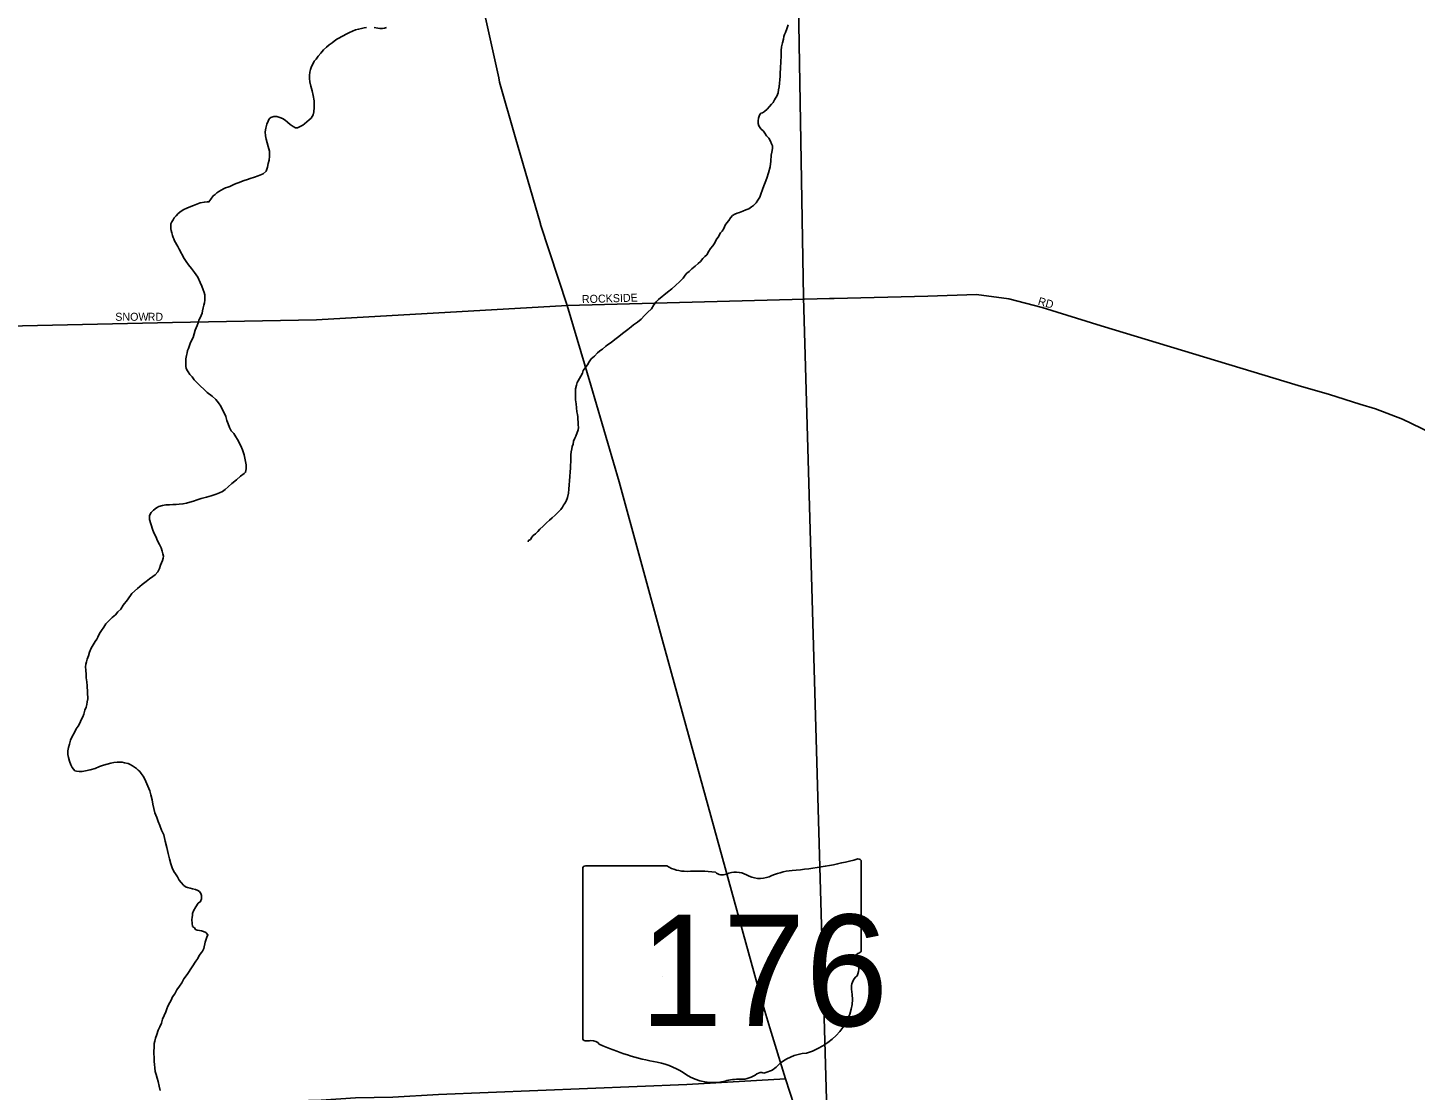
# Model space of a CAD drawing. Extents: x 2010165 to 2382125, y 1060529 to 1407316.
# Drawn here: x 2187233 to 2195904, y 1236646 to 1243284 of the extents above; entities that cross this region are included whole.
import ezdxf

# ---------------------------------------------------------------- set-up
doc = ezdxf.new("R2010")
doc.units = 0
for name, color, linetype in [('GM_X_City_Street', 7, 'Continuous'), ('GM_X_City_Street_Text', 7, 'Continuous'), ('GM_X_Corporation', 7, 'Continuous'), ('GM_X_Minor_River', 7, 'Continuous'), ('GM_X_State_Location', 7, 'Continuous'), ('GM_X_State_Route', 7, 'Continuous'), ('GM_X_State_Shield', 7, 'Continuous')]:
    doc.layers.add(name, color=color, linetype=linetype)

msp = doc.modelspace()

# ---------------------------------------------------------------- linework, layer by layer
at = {"layer": 'GM_X_City_Street'}
for points in [[(2190604.3, 1241547.7), (2192244.1, 1241591.4), (2192273.1, 1241592.1)], [(2192273.1, 1241592.1), (2192858.5, 1241607.6), (2193162.6, 1241616.5), (2193363.2, 1241589.6), (2193572.3, 1241536.8), (2193940.5, 1241420.4), (2195171.5, 1241049.1), (2195368.6, 1240992.1), (2195557.7, 1240933), (2195656.3, 1240902.5), (2195823.5, 1240839), (2196303.6, 1240608.1), (2196652.8, 1240431.2), (2197896.4, 1239781.5), (2198183.5, 1239640.9)], [(2178603.4, 1241292.8), (2178982.2, 1241297.3), (2181814.4, 1241307.6), (2183647.1, 1241366.1), (2185231.2, 1241378.6), (2188138.6, 1241442.2), (2189036.7, 1241458.3), (2190604.3, 1241547.7)], [(2187176.2, 1234716.2), (2187398.4, 1234717.7), (2187550.5, 1234716.1), (2187672.5, 1234722.1), (2187764.5, 1234731.6), (2187844.1, 1234756.9), (2187928.3, 1234872.5), (2187997.5, 1235048), (2188095.5, 1235300.1), (2188187.6, 1235544.1), (2188281.5, 1235794.1), (2188360.3, 1236001.8), (2188429.3, 1236185.3), (2188513.8, 1236403.1), (2188548.7, 1236471.8), (2188593.9, 1236524.7), (2188699.3, 1236568.4), (2188827.2, 1236576.5), (2189067.3, 1236584.3), (2189281.3, 1236597.8), (2189515.4, 1236601.5), (2189799.3, 1236620), (2191351.5, 1236680.9), (2191967.8, 1236717.1)]]:
    msp.add_lwpolyline(points, dxfattribs=at)
at = {"layer": 'GM_X_Corporation'}
msp.add_lwpolyline([(2185237.5, 1246468.1), (2189372.4, 1246630.7), (2191993.3, 1246724.3), (2192032.8, 1244403.6), (2192080.4, 1241599.8), (2192254.4, 1235572.7), (2192290.8, 1233924), (2192380.1, 1228184.3), (2192492.3, 1221761.1), (2188806.8, 1221708.2), (2187206.7, 1221703.9)], dxfattribs=at)
msp.add_lwpolyline([(2192032.8, 1244403.6), (2194966.8, 1244522.7), (2195034.7, 1243442.4), (2196545.5, 1243492.5), (2196573.6, 1242036.6), (2198138.5, 1242084.4), (2198183.7, 1239614.7), (2198280.5, 1234083.9), (2198323, 1231493), (2198925.4, 1231507.4), (2198940.4, 1230600.2), (2198953.4, 1230183.1), (2198971.7, 1229824.3), (2198979.9, 1229477.3), (2198993.8, 1228482.5), (2199047.1, 1225706.8), (2199059.7, 1224663.8), (2199065.2, 1221866.7), (2195793.3, 1221811.5), (2192492.3, 1221761.1), (2192380.1, 1228184.3), (2192290.8, 1233924), (2192254.4, 1235572.7), (2192080.4, 1241599.8)], close=True, dxfattribs=at)
at = {"layer": 'GM_X_Minor_River'}
for points in [[(2189063.7, 1243124.8), (2189081.4, 1243145.1), (2189099.2, 1243161.4), (2189117.1, 1243177.7), (2189134.9, 1243189.9), (2189148.8, 1243200.1), (2189164.7, 1243212.3), (2189180.6, 1243220.6), (2189192.6, 1243226.7), (2189208.5, 1243234.9), (2189218.4, 1243241.1), (2189230.4, 1243247.3), (2189244.3, 1243253.4), (2189262.3, 1243261.7), (2189280.2, 1243269.9), (2189300.2, 1243274.2), (2189318.1, 1243278.4), (2189336.1, 1243282.6), (2189350.1, 1243284.8)], [(2189398.2, 1243285.4), (2189420.3, 1243281.7), (2189432.4, 1243279.8), (2189450.4, 1243280), (2189462.5, 1243280.2), (2189474.4, 1243284.3)], [(2191985.9, 1243302.9), (2191976.3, 1243276.7), (2191968.6, 1243254.5), (2191962.7, 1243242.4), (2191958.9, 1243228.3), (2191955.1, 1243212.2), (2191949.4, 1243190.1), (2191943.7, 1243163.9), (2191942, 1243141.8), (2191940.4, 1243117.7), (2191939.2, 1243059.5), (2191937.4, 1243043.4), (2191937.6, 1243025.4), (2191935.9, 1243005.3), (2191934.2, 1242981.2), (2191932.5, 1242959.1), (2191930.8, 1242937), (2191929.1, 1242914.9), (2191925.4, 1242896.8), (2191921.6, 1242876.7), (2191917.7, 1242866.6), (2191913.9, 1242856.5), (2191906, 1242844.4), (2191900.2, 1242832.3), (2191890.4, 1242816.1), (2191880.5, 1242805.9), (2191868.7, 1242791.8), (2191852.9, 1242775.5), (2191837, 1242761.3), (2191825.1, 1242753.1), (2191815.1, 1242749), (2191805.3, 1242736.8), (2191799.5, 1242718.7), (2191797.7, 1242702.6), (2191798, 1242684.6), (2191802.2, 1242670.6), (2191814.4, 1242652.6), (2191830.7, 1242636.8), (2191838.9, 1242624.8), (2191849.1, 1242608.9), (2191863.4, 1242593.1), (2191875.6, 1242575.1), (2191881.9, 1242559.2), (2191886.1, 1242545.2), (2191886.3, 1242529.1), (2191882.6, 1242507), (2191878.9, 1242486.9), (2191877.4, 1242450.8), (2191871.8, 1242414.6), (2191862.3, 1242376.3), (2191850.7, 1242344.1), (2191827.6, 1242279.6)], [(2188223.6, 1241822.4), (2188211.3, 1241842.3), (2188178.4, 1241900.1), (2188170.2, 1241916), (2188164, 1241928), (2188155.8, 1241941.9), (2188149.6, 1241951.9), (2188145.5, 1241963.9), (2188141.3, 1241973.9), (2188137.1, 1241985.8), (2188132.9, 1242001.8), (2188128.7, 1242017.9), (2188126.5, 1242027.9), (2188126.4, 1242039.9), (2188128.1, 1242058), (2188133.9, 1242072.1), (2188141.8, 1242084.2), (2188147.6, 1242096.3), (2188159.5, 1242108.5), (2188173.3, 1242122.7), (2188191.2, 1242137), (2188209.1, 1242147.3), (2188227, 1242157.5), (2188252.9, 1242167.9), (2188268.9, 1242174.1), (2188288.8, 1242182.3), (2188310.7, 1242190.6), (2188336.7, 1242195), (2188354.8, 1242195.2), (2188364.8, 1242195.3), (2188376.6, 1242213.5), (2188392.3, 1242233.8), (2188404.2, 1242241.9), (2188414.1, 1242252.1), (2188428, 1242260.3), (2188442, 1242268.5), (2188455.9, 1242276.7), (2188469.8, 1242282.9), (2188483.8, 1242287.1), (2188495.8, 1242291.2), (2188507.7, 1242297.4), (2188521.7, 1242303.6), (2188535.6, 1242309.8), (2188553.6, 1242316), (2188569.5, 1242322.2), (2188585.5, 1242328.4), (2188605.4, 1242334.7), (2188623.4, 1242340.9), (2188649.3, 1242349.3), (2188673.3, 1242357.6), (2188693.2, 1242365.8), (2188705.2, 1242372), (2188723, 1242388.3), (2188730.7, 1242412.4), (2188736.4, 1242434.6), (2188742.1, 1242456.7), (2188743.7, 1242480.8), (2188743.3, 1242512.9), (2188734.9, 1242540.9), (2188728.6, 1242564.9), (2188722.3, 1242586.9), (2188717.9, 1242608.9), (2188717.6, 1242633), (2188721.3, 1242657.1), (2188727, 1242681.3), (2188734.7, 1242699.4), (2188742.6, 1242713.6), (2188752.4, 1242723.7), (2188770.4, 1242730), (2188790.5, 1242728.2), (2188808.6, 1242722.4), (2188824.7, 1242716.6), (2188840.9, 1242706.8), (2188857.1, 1242692.9), (2188873.3, 1242679.1), (2188891.5, 1242667.2), (2188905.7, 1242659.4), (2188919.7, 1242657.6), (2188951.6, 1242674), (2188963.5, 1242684.2), (2188977.3, 1242696.4), (2188991.2, 1242708.6), (2189005.1, 1242718.8), (2189016.8, 1242739), (2189020.6, 1242759.1), (2189022.2, 1242785.2), (2189023.6, 1242827.4), (2189017.2, 1242859.4), (2189010.8, 1242889.4), (2189002.3, 1242919.4), (2188996, 1242945.4), (2188993.7, 1242967.5), (2188993.4, 1242985.5), (2188995.1, 1243005.6), (2189000.9, 1243023.7), (2189006.7, 1243041.9), (2189014.5, 1243056), (2189022.3, 1243074.2), (2189036.1, 1243088.4), (2189047.9, 1243106.6), (2189063.7, 1243124.8)], [(2191827.6, 1242279.6), (2191821.7, 1242267.5), (2191816, 1242249.3), (2191808.3, 1242225.2), (2191796.5, 1242207), (2191784.7, 1242190.8), (2191768.9, 1242172.5), (2191755, 1242164.3), (2191739.1, 1242152.1), (2191721.2, 1242145.9), (2191701.2, 1242137.6), (2191681.3, 1242129.3), (2191665.3, 1242125.1), (2191651.4, 1242118.9), (2191637.5, 1242110.7), (2191625.6, 1242096.5), (2191613.8, 1242080.3), (2191602, 1242064.1), (2191592.2, 1242050), (2191582.4, 1242029.8), (2191572.6, 1242013.6), (2191562.8, 1242001.5), (2191556.9, 1241991.4), (2191549.1, 1241977.2), (2191537.2, 1241963), (2191527.5, 1241940.8), (2191513.8, 1241920.6), (2191500, 1241904.4), (2191490.2, 1241888.2), (2191476.5, 1241864), (2191464.6, 1241853.8), (2191452.7, 1241841.6), (2191436.9, 1241823.4), (2191423.1, 1241811.1), (2191403.2, 1241794.8), (2191383.4, 1241776.6), (2191365.6, 1241760.3), (2191351.7, 1241750.1), (2191341.9, 1241737.9), (2191328.1, 1241719.7), (2191306.4, 1241695.3), (2191282.6, 1241675), (2191258.9, 1241652.6), (2191231.1, 1241632.2), (2191175.6, 1241585.4), (2191159.7, 1241571.2), (2191146, 1241552.9), (2191130.3, 1241526.7), (2191106.5, 1241504.3), (2191086.7, 1241486), (2191067, 1241463.7), (2191043.2, 1241443.3), (2191019.4, 1241427), (2191003.5, 1241414.8), (2190983.7, 1241398.5), (2190950, 1241374), (2190926.2, 1241355.6), (2190902.4, 1241335.3), (2190878.6, 1241316.9), (2190856.7, 1241302.6), (2190844.8, 1241294.4), (2190825, 1241276.1), (2190815.1, 1241270), (2190805.1, 1241263.9), (2190793.3, 1241251.7), (2190775.5, 1241231.4), (2190753.7, 1241215.1), (2190741.9, 1241196.9), (2190730.1, 1241176.7), (2190716.4, 1241158.4), (2190704.6, 1241142.2), (2190698.8, 1241126.1), (2190689, 1241107.9), (2190681.2, 1241091.8), (2190673.4, 1241077.6), (2190667.5, 1241067.5), (2190661.7, 1241051.4), (2190656, 1241027.3), (2190656.3, 1241005.2), (2190656.7, 1240981.1), (2190657, 1240959.1), (2190659.3, 1240935), (2190661.7, 1240908.9), (2190664, 1240884.9), (2190668.2, 1240866.9), (2190670.4, 1240852.9), (2190670.7, 1240836.8), (2190672.9, 1240820.8), (2190673.1, 1240802.7), (2190675.4, 1240786.7), (2190673.6, 1240770.6), (2190658.1, 1240732.3), (2190652.2, 1240720.2), (2190644.5, 1240700.1), (2190640.7, 1240681.9), (2190634.9, 1240667.8), (2190633.1, 1240653.8), (2190629.3, 1240633.6), (2190627.6, 1240615.6), (2190625.9, 1240593.5), (2190626.2, 1240571.4)], [(2188074, 1240014.6), (2188067.7, 1240034.6), (2188055.4, 1240054.5), (2188043, 1240078.5), (2188032.6, 1240104.4), (2188020.3, 1240128.3), (2188012, 1240150.3), (2187993.1, 1240212.3), (2187992.9, 1240224.3), (2187994.8, 1240234.4), (2187998.6, 1240244.5), (2188004.5, 1240254.6), (2188018.4, 1240268.8), (2188038.2, 1240285.1), (2188052.1, 1240293.3), (2188076.1, 1240299.6), (2188096.1, 1240303.8), (2188118.1, 1240304.1), (2188140.2, 1240304.4), (2188160.2, 1240304.6), (2188180.2, 1240306.9), (2188202.2, 1240309.1), (2188224.2, 1240313.4), (2188246.2, 1240319.7), (2188268.2, 1240326), (2188292.1, 1240334.3), (2188316, 1240342.6), (2188350, 1240351.1), (2188380, 1240359.5), (2188409.9, 1240369.8), (2188431.8, 1240378.1), (2188449.7, 1240386.4), (2188467.6, 1240398.6), (2188485.4, 1240414.9), (2188509.2, 1240437.3), (2188536.9, 1240459.7), (2188562.7, 1240482.1), (2188584.5, 1240498.4), (2188594.4, 1240506.5), (2188598.1, 1240528.7), (2188597.8, 1240552.7), (2188584.9, 1240614.8), (2188574.5, 1240646.8), (2188564.1, 1240672.7), (2188543.5, 1240710.6), (2188533.3, 1240728.5), (2188521, 1240748.4), (2188504.7, 1240766.3), (2188494.4, 1240786.2), (2188486.1, 1240808.2), (2188477.7, 1240830.2), (2188471.4, 1240854.2), (2188440.4, 1240920), (2188426.1, 1240939.9), (2188407.8, 1240961.8), (2188385.5, 1240981.6), (2188355.1, 1241005.3), (2188332.7, 1241025.1), (2188312.4, 1241044.9), (2188292.1, 1241064.7), (2188273.8, 1241084.6), (2188259.5, 1241102.4), (2188245.3, 1241118.3), (2188235, 1241134.2), (2188226.8, 1241146.2), (2188222.7, 1241156.2), (2188220.5, 1241168.2), (2188220.2, 1241192.3), (2188221.9, 1241214.3), (2188225.6, 1241236.5), (2188229.4, 1241252.6), (2188231.2, 1241266.6), (2188237, 1241280.8), (2188240.9, 1241292.8), (2188248.6, 1241311), (2188256.4, 1241329.1), (2188266.1, 1241349.3), (2188273.9, 1241371.5), (2188279.6, 1241393.6), (2188291.2, 1241423.9), (2188299, 1241440), (2188302.8, 1241456.1), (2188310.6, 1241472.3), (2188316.4, 1241486.4), (2188322.2, 1241500.5), (2188326, 1241514.6), (2188329.7, 1241534.7), (2188333.5, 1241550.8), (2188337.4, 1241564.9), (2188339.1, 1241581), (2188338.9, 1241601), (2188338.7, 1241615.1), (2188336.5, 1241629.1), (2188330.2, 1241647.1), (2188321.9, 1241669.1), (2188311.5, 1241693), (2188295.1, 1241724.9), (2188274.6, 1241754.8), (2188256.2, 1241780.6), (2188237.9, 1241802.5), (2188223.6, 1241822.4)], [(2190626.2, 1240571.4), (2190624.5, 1240551.3), (2190624.7, 1240531.3), (2190623, 1240509.2), (2190621.4, 1240479.1), (2190617.8, 1240452.9), (2190616.1, 1240428.8), (2190614.5, 1240400.7), (2190612.8, 1240376.6), (2190605.2, 1240348.4), (2190597.5, 1240326.3), (2190587.7, 1240310.1), (2190581.8, 1240300), (2190574, 1240287.8), (2190564.1, 1240273.7), (2190550.3, 1240259.5), (2190528.5, 1240239.1), (2190510.7, 1240222.9), (2190492.9, 1240206.6), (2190475.1, 1240190.3), (2190453.3, 1240170), (2190433.5, 1240151.7), (2190419.7, 1240135.5), (2190405.8, 1240121.3), (2190392, 1240111.1), (2190384.1, 1240100.9), (2190374.2, 1240086.8), (2190362.3, 1240080.6), (2190360.4, 1240072.6)], [(2188069.8, 1238270.8), (2188059.4, 1238298.8), (2188049, 1238324.8), (2188038.7, 1238348.7), (2188028.2, 1238378.7), (2188021.8, 1238406.7), (2188015.5, 1238432.7), (2188011.1, 1238460.8), (2188002.7, 1238490.8), (2187996.3, 1238516.8), (2187971.4, 1238574.6), (2187963.2, 1238592.6), (2187954.9, 1238608.6), (2187942.7, 1238624.5), (2187932.5, 1238636.4), (2187922.3, 1238646.3), (2187912.2, 1238656.2), (2187900, 1238664.1), (2187887.9, 1238672), (2187873.8, 1238679.8), (2187859.6, 1238687.7), (2187837.5, 1238691.4), (2187823.4, 1238695.3), (2187809.4, 1238695.1), (2187791.4, 1238694.9), (2187771.4, 1238692.6), (2187751.4, 1238688.4), (2187729.4, 1238682.1), (2187705.4, 1238675.8), (2187681.5, 1238667.4), (2187653.6, 1238655.1), (2187623.7, 1238646.7), (2187593.7, 1238640.3), (2187573.7, 1238638), (2187553.6, 1238637.8), (2187537.6, 1238639.6), (2187527.5, 1238641.5), (2187511.2, 1238661.4), (2187502.9, 1238679.3), (2187494.6, 1238701.3), (2187488.3, 1238725.3), (2187484, 1238743.3), (2187483.7, 1238765.4), (2187487.4, 1238787.5), (2187493.2, 1238807.6), (2187500.8, 1238831.8), (2187510.5, 1238856), (2187524.2, 1238880.2), (2187535.9, 1238904.5), (2187547.7, 1238920.7), (2187557.5, 1238938.8), (2187567.3, 1238959), (2187577, 1238979.2), (2187582.8, 1238995.3), (2187590.5, 1239019.5), (2187598.2, 1239039.7), (2187602, 1239055.8), (2187603.8, 1239071.8), (2187607.5, 1239091.9), (2187604.4, 1239172.2), (2187602.1, 1239198.2), (2187597.7, 1239222.2), (2187597.4, 1239242.3), (2187595, 1239270.4), (2187594.8, 1239290.4), (2187596.5, 1239308.5), (2187600.3, 1239322.6), (2187604.1, 1239338.7), (2187611.9, 1239358.9), (2187619.6, 1239383.1), (2187629.3, 1239407.2), (2187641, 1239429.4), (2187654.7, 1239449.7), (2187664.6, 1239463.8), (2187670.4, 1239476), (2187682.1, 1239498.2), (2187693.9, 1239518.4), (2187707.6, 1239538.6), (2187721.4, 1239558.8), (2187739.2, 1239579.1), (2187760.9, 1239599.5), (2187780.7, 1239615.8), (2187796.5, 1239634), (2187814.4, 1239650.3), (2187830, 1239676.6), (2187855.6, 1239709), (2187883.2, 1239749.4), (2187918.8, 1239780), (2187948.5, 1239806.4), (2187972.3, 1239824.8), (2187994.2, 1239841.1), (2188014, 1239855.4), (2188029.9, 1239865.6), (2188045.7, 1239883.8), (2188057.4, 1239906.1), (2188063.2, 1239926.2), (2188074.8, 1239954.4), (2188078.6, 1239970.5), (2188080.4, 1239982.6), (2188078.2, 1239996.6), (2188074, 1240014.6)], [(2188060.1, 1236643.4), (2188053.7, 1236671.4), (2188047.3, 1236699.4), (2188040.9, 1236721.4), (2188034.6, 1236743.4), (2188030.3, 1236763.4), (2188028, 1236785.5), (2188025.7, 1236807.5), (2188023.5, 1236825.6), (2188023.3, 1236839.6), (2188023.1, 1236855.6), (2188020.9, 1236869.7), (2188020.7, 1236883.7), (2188020.5, 1236893.7), (2188022.4, 1236907.8), (2188022.2, 1236917.8), (2188024, 1236937.9), (2188027.8, 1236952), (2188031.5, 1236970.1), (2188039.2, 1236994.3), (2188048.9, 1237020.5), (2188058.6, 1237042.7), (2188068.3, 1237064.9), (2188076, 1237089.1), (2188085.7, 1237113.2), (2188095.4, 1237135.4), (2188103.2, 1237153.6), (2188108.9, 1237171.7), (2188120.7, 1237193.9), (2188128.5, 1237208.1), (2188138.2, 1237228.3), (2188152, 1237248.5), (2188165.7, 1237272.7), (2188181.4, 1237295), (2188195.1, 1237317.2), (2188208.9, 1237341.5), (2188222.6, 1237359.7), (2188234.4, 1237375.9), (2188283.5, 1237452.8), (2188295.3, 1237468.9), (2188303.1, 1237483.1), (2188311, 1237495.2), (2188318.9, 1237505.4), (2188324.7, 1237515.5), (2188332.5, 1237531.6), (2188342, 1237569.9), (2188351.6, 1237602.1), (2188359.4, 1237616.2), (2188345.2, 1237632.1), (2188331.1, 1237637.9), (2188319, 1237641.8), (2188306.9, 1237643.7), (2188290.9, 1237645.5), (2188280.8, 1237649.4), (2188274.6, 1237661.3), (2188262.5, 1237669.2), (2188257.9, 1237711.3), (2188259.7, 1237727.4), (2188261.6, 1237737.4), (2188263.4, 1237749.5), (2188269.2, 1237765.6), (2188282.9, 1237791.9), (2188298.6, 1237814.1), (2188312.5, 1237824.3), (2188318.3, 1237842.5), (2188318, 1237862.5), (2188313.8, 1237874.5), (2188305.6, 1237888.4), (2188295.5, 1237894.3), (2188281.4, 1237900.2), (2188263.3, 1237904), (2188247.2, 1237907.8), (2188231.1, 1237911.6), (2188219, 1237917.5), (2188206.8, 1237927.4), (2188192.6, 1237943.3), (2188180.3, 1237959.2), (2188168, 1237979.1), (2188155.8, 1237997), (2188145.5, 1238012.9), (2188135.2, 1238034.9), (2188126.8, 1238060.9), (2188118.4, 1238090.8), (2188109.9, 1238124.9), (2188101.4, 1238162.9), (2188092.8, 1238200.9), (2188084.3, 1238240.9), (2188069.8, 1238270.8)]]:
    msp.add_lwpolyline(points, dxfattribs=at)
at = {"layer": 'GM_X_State_Route'}
for points in [[(2190175.9, 1242971.5), (2190069.3, 1243459.9), (2190022.1, 1243739), (2189372.4, 1246630.7)], [(2190437.1, 1242058.4), (2190278.6, 1242601.2), (2190181.8, 1242944.2), (2190175.9, 1242971.5)], [(2190751.2, 1241050.9), (2190604.3, 1241547.7), (2190438.3, 1242054.4), (2190437.1, 1242058.4)], [(2191871, 1237035.3), (2191826.8, 1237180.6), (2191199.5, 1239456.1), (2190929.7, 1240446.8), (2190751.2, 1241050.9)], [(2192261.2, 1235295.7), (2192259.9, 1235352.8), (2192254.5, 1235569.2), (2192252.2, 1235625.4), (2192218.4, 1235901.7), (2192158.1, 1236134.2), (2191967.8, 1236717.1), (2191871, 1237035.3)]]:
    msp.add_lwpolyline(points, dxfattribs=at)
at = {"layer": 'GM_X_State_Shield'}
for p, q in [((2190701.1, 1238028.8), (2190701.1, 1236972.1)), ((2191227.8, 1238047), (2190718.2, 1238047)), ((2192441.3, 1237520.4), (2192441.3, 1238073.1)), ((2192441.1, 1237520.5), (2192441.3, 1237520.4))]:
    msp.add_line(p, q, dxfattribs=at)
for centre, major_axis, start_param, end_param in [((2190721, 1238031), (20.2, 0), 1.712693, 3.28349), ((2191349.2, 1238169.6), (195.5, 0), 4.042523, 4.731795), ((2191414, 1237453.8), (702, 0), 1.404758, 1.657858), ((2192056.8, 1237724.2), (371.3, 0), 1.699011, 2.107814), ((2191821.4, 1239487.5), (1845.5, 0), 4.814394, 5.042369), ((2192422, 1238075.4), (19.4, 0), 6.141152, 7.989035), ((2191573.4, 1238036.5), (56.4, 0), 3.836095, 5.185415), ((2191656.2, 1237914.4), (117.3, 0), 0.950623, 2.079405), ((2191807.6, 1238081.9), (141.1, 0), 4.081561, 5.145723), ((2192436.8, 1237479.8), (30, 0), 1.883978, 3.671073), ((2192420.6, 1237518.3), (20.7, 0), 5.05454, 6.418171), ((2192246.1, 1237410), (180, 0), 5.934695, 6.695948), ((2192510.7, 1237289.1), (130.9, 0), 2.387724, 3.262537), ((2191924.8, 1237218.8), (461.6, 0), 5.101752, 6.440018), ((2190721.2, 1236969.8), (20.3, 0), 3.00124, 4.508301), ((2190724.3, 1237077.9), (155.2, 0), 4.665946, 4.897461), ((2190756, 1236911.2), (56, 0), 0.519207, 1.627899), ((2191462.6, 1237860.5), (1332.7, 0), 4.195997, 4.488961), ((2191065.3, 1236497.4), (417, 0), 0.823519, 1.323587), ((2192119.4, 1236675.5), (252.8, 0), 1.647645, 2.488434), ((2191516.3, 1236905.9), (264.6, 0), 4.026481, 4.996735), ((2191669.2, 1236540.6), (217.4, 0), 1.495662, 1.94098), ((2191688.5, 1236826.8), (141, 0), 4.691044, 5.507374), ((2191816, 1236724.5), (39.7, 0), 1.147584, 2.315152), ((2191799.1, 1236869.7), (149.1, 0), 4.937069, 5.64225)]:
    msp.add_ellipse(centre, major_axis=major_axis, ratio=0.8, start_param=start_param, end_param=end_param, dxfattribs=at)

# ---------------------------------------------------------------- texts
at = {"layer": 'GM_X_City_Street_Text'}
for s, rotation, p in [('ROCKSIDE', 1.66253, (2190696.7, 1241562.9)), ('RD', 344.48343, (2193542.1, 1241553.8)), ('SNOW', 0.00001, (2187779.8, 1241453)), ('RD', 0.00001, (2187982.2, 1241452.9))]:
    msp.add_text(s, height=50, rotation=rotation, dxfattribs=at).set_placement(p)
at = {"layer": 'GM_X_State_Location'}
for s in ['s', 'r']:
    msp.add_text(s, height=1, dxfattribs=at).set_placement((2191551.6, 1237430.2))
msp.add_text('176', height=1, rotation=0.00001, dxfattribs=at).set_placement((2191198.6, 1237357.5))
at = {"layer": 'GM_X_State_Shield'}
msp.add_text('176', height=696.1, dxfattribs=at).set_placement((2191057.4, 1237046.7))

doc.saveas('drawing.dxf')
